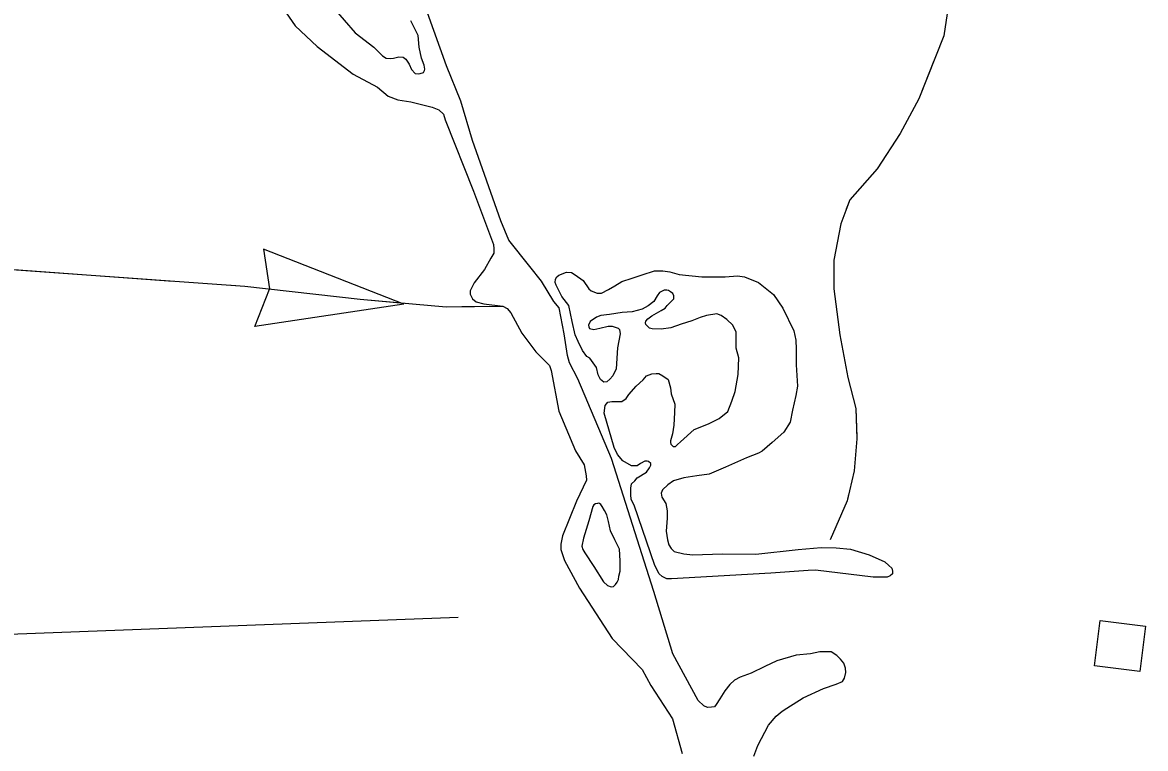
# Model space of a CAD drawing. Extents: x 1084508 to 1142749, y 1057638 to 1093403.
# Drawn here: x 1115521 to 1116324, y 1059089 to 1059608 of the extents above; entities that cross this region are included whole.
import ezdxf

# ---------------------------------------------------------------- set-up
doc = ezdxf.new("R2010")
doc.units = 0
for name, color, linetype in [('Level 35', 7, 'Continuous'), ('Level 43', 7, 'Continuous'), ('Level 5', 7, 'Continuous'), ('Level 56', 7, 'Continuous')]:
    doc.layers.add(name, color=color, linetype=linetype)

msp = doc.modelspace()

# ---------------------------------------------------------------- linework, layer by layer
at = {"layer": 'Level 35'}
for points in [[(1116017.22, 1059120.81), (1116015.97, 1059119.25), (1116013.79, 1059118.94), (1116010.98, 1059118.63), (1116008.48, 1059119.88), (1116004.43, 1059123.62), (1115986.33, 1059157.02), (1115972.6, 1059201.66), (1115942.34, 1059296.55), (1115918.31, 1059353.67), (1115912.38, 1059364.91), (1115910.82, 1059370.22), (1115908.64, 1059385.82), (1115904.9, 1059404.24), (1115901.15, 1059408.92), (1115892.41, 1059423.28), (1115883.99, 1059433.89), (1115869.01, 1059452.62), (1115863.4, 1059466.36), (1115843.12, 1059523.79), (1115834.69, 1059551.89), (1115824.4, 1059577.17), (1115782.59, 1059694.54)], [(1115705.62, 1059621.32), (1115716.2, 1059605.89), (1115731.93, 1059591.06), (1115757.64, 1059571.39), (1115775.19, 1059562.01), (1115782.75, 1059555.66), (1115789.71, 1059552.94), (1115799.08, 1059551.42), (1115807.55, 1059549.3), (1115814.21, 1059547.79), (1115819.05, 1059545.67), (1115822.37, 1059542.65), (1115823.58, 1059538.71), (1115843.85, 1059487.57), (1115858.07, 1059449.44), (1115858.37, 1059446.42), (1115858.37, 1059443.39), (1115856.25, 1059439.76), (1115851.71, 1059431.59), (1115844.15, 1059422.21), (1115841.43, 1059416.46), (1115841.43, 1059414.04), (1115842.94, 1059410.71), (1115845.66, 1059408.59), (1115851.11, 1059407.08), (1115864.72, 1059405.57), (1115867.75, 1059403.75), (1115870.47, 1059400.72), (1115878.33, 1059386.2), (1115888.31, 1059372.88), (1115897.99, 1059363.2), (1115899.2, 1059359.57), (1115904.65, 1059330.52), (1115916.75, 1059302.07), (1115922.8, 1059292.09), (1115924.31, 1059284.22), (1115924.61, 1059281.19), (1115917.35, 1059266.06), (1115907.37, 1059241.25), (1115906.16, 1059235.5), (1115906.16, 1059231.57), (1115908.88, 1059223.7), (1115919.47, 1059204.03), (1115942.76, 1059168.02), (1115964.24, 1059145.93), (1115970.59, 1059134.43), (1115986.01, 1059110.52), (1115992.97, 1059085.71)], [(1115743.36, 1059618.89), (1115759.12, 1059600.91), (1115772.43, 1059590.48), (1115778.64, 1059584.27), (1115781.3, 1059582.71), (1115784.41, 1059582.49), (1115786.63, 1059582.71), (1115790.4, 1059583.6), (1115793.5, 1059583.38), (1115795.5, 1059582.05), (1115797.72, 1059578.5), (1115799.49, 1059574.5), (1115802.16, 1059571.84), (1115804.6, 1059571.62), (1115805.71, 1059571.84), (1115807.92, 1059572.5), (1115808.81, 1059573.84), (1115809.03, 1059574.95), (1115808.59, 1059577.61), (1115806.59, 1059582.71), (1115804.82, 1059590.48), (1115804.15, 1059598.92), (1115799.05, 1059609.35)], [(1115941.02, 1059399.58), (1115934.8, 1059398.77), (1115931.56, 1059397.69), (1115927.24, 1059394.44), (1115925.89, 1059392.01), (1115926.16, 1059390.66), (1115926.7, 1059389.58), (1115929.67, 1059388.77), (1115933.99, 1059389.85), (1115939.94, 1059391.2), (1115942.91, 1059391.2), (1115947.23, 1059389.85), (1115948.04, 1059388.77), (1115948.58, 1059385.8), (1115946.69, 1059375.8), (1115945.61, 1059360.66), (1115943.45, 1059355.8), (1115941.29, 1059353.37), (1115939.13, 1059351.47), (1115936.97, 1059351.2), (1115934.53, 1059353.1), (1115932.91, 1059356.34), (1115931.56, 1059361.74), (1115926.97, 1059368.23), (1115924.81, 1059369.58), (1115921.57, 1059373.9), (1115918.6, 1059380.12), (1115916.43, 1059384.99), (1115914.27, 1059394.44), (1115911.84, 1059406.07), (1115906.98, 1059412.28), (1115902.93, 1059420.39), (1115902.12, 1059422.28), (1115902.39, 1059424.71), (1115903.2, 1059426.33), (1115904.82, 1059427.69), (1115910.22, 1059429.85), (1115913.73, 1059429.58), (1115916.43, 1059427.96), (1115922.11, 1059423.9), (1115926.16, 1059417.96), (1115927.78, 1059416.34), (1115932.1, 1059414.71), (1115935.35, 1059414.71), (1115940.21, 1059417.42), (1115944.8, 1059420.12), (1115949.66, 1059423.09), (1115957.23, 1059425.52), (1115964.25, 1059427.96), (1115973.17, 1059430.66), (1115979.11, 1059430.66), (1115983.97, 1059430.12)], [(1115983.97, 1059430.12), (1115990.72, 1059428.23), (1116006.93, 1059426.33), (1116023.68, 1059426.33), (1116032.33, 1059427.15), (1116037.46, 1059426.33), (1116047.46, 1059422.28), (1116058.26, 1059413.9), (1116064.74, 1059404.17), (1116072.58, 1059387.96), (1116074.2, 1059381.2), (1116074.47, 1059374.72), (1116074.47, 1059363.64), (1116075.28, 1059348.23), (1116074.2, 1059341.74), (1116071.77, 1059331.21), (1116070.15, 1059322.56), (1116065.55, 1059315.53), (1116057.18, 1059307.96), (1116050.16, 1059301.75), (1116047.45, 1059300.4), (1116038.81, 1059297.15), (1116023.95, 1059290.4), (1116012.07, 1059285.53), (1116003.42, 1059284.18), (1115993.97, 1059282.83), (1115986.67, 1059280.67), (1115982.62, 1059277.69), (1115978.84, 1059274.18), (1115977.76, 1059271.75), (1115978.3, 1059269.05), (1115981.27, 1059264.45), (1115982.08, 1059259.32), (1115982.08, 1059253.91), (1115981.54, 1059244.72), (1115982.35, 1059238.51), (1115983.43, 1059234.99), (1115985.05, 1059232.29), (1115987.21, 1059230.13), (1115993.97, 1059228.51), (1116000.45, 1059227.7), (1116021.52, 1059228.51), (1116045.56, 1059228.24), (1116075.82, 1059231.48), (1116092.3, 1059233.1), (1116102.83, 1059232.83), (1116113.1, 1059231.75), (1116126.61, 1059227.7), (1116137.68, 1059222.83), (1116140.65, 1059220.13)], [(1115991.81, 1059308.5), (1116001.4, 1059317.33), (1116011.8, 1059321.48), (1116019.36, 1059325.26), (1116025.57, 1059330.12), (1116028.27, 1059337.69), (1116030.71, 1059344.45), (1116032.87, 1059356.61), (1116033.41, 1059368.5), (1116031.52, 1059375.53), (1116031.52, 1059382.01), (1116031.52, 1059386.88), (1116029.09, 1059392.01), (1116024.76, 1059396.07), (1116020.71, 1059398.77), (1116017.74, 1059400.12), (1116010.18, 1059398.77), (1116005.85, 1059397.42), (1115999.91, 1059394.99), (1115992.08, 1059392.55), (1115984.78, 1059390.12), (1115977.76, 1059389.04), (1115971.54, 1059389.31), (1115969.65, 1059389.85), (1115968.3, 1059390.93), (1115966.95, 1059392.28), (1115966.68, 1059393.63), (1115966.95, 1059394.71), (1115968.3, 1059396.34), (1115971.27, 1059398.5), (1115974.52, 1059400.39), (1115977.76, 1059402.28), (1115980.73, 1059404.17), (1115982.08, 1059406.07), (1115984.78, 1059408.5), (1115986.94, 1059410.66), (1115986.94, 1059412.82), (1115986.13, 1059414.44), (1115984.51, 1059415.79), (1115983.16, 1059416.61), (1115981.81, 1059416.88), (1115979.92, 1059416.88), (1115976.68, 1059415.25), (1115975.06, 1059412.82), (1115972.63, 1059408.77), (1115968.57, 1059405.8), (1115964.25, 1059403.36), (1115957.23, 1059401.47), (1115949.93, 1059400.93), (1115941.02, 1059399.58)], [(1116140.65, 1059220.13), (1116142.82, 1059218.24), (1116143.09, 1059216.08), (1116143.09, 1059214.18), (1116141.47, 1059212.83), (1116139.3, 1059211.75), (1116129.31, 1059211.75), (1116088.25, 1059216.89), (1116082.84, 1059216.62), (1116056.37, 1059214.72), (1115985.32, 1059210.67), (1115981.81, 1059210.67), (1115978.57, 1059212.29), (1115976.41, 1059214.18), (1115973.44, 1059220.13), (1115958.58, 1059263.37), (1115956.42, 1059267.42), (1115956.15, 1059270.94), (1115956.15, 1059275.53), (1115956.69, 1059278.51), (1115959.12, 1059280.67), (1115960.74, 1059282.83), (1115967.49, 1059286.88), (1115969.65, 1059289.86), (1115970.46, 1059291.75), (1115970.46, 1059293.1), (1115968.84, 1059294.45), (1115967.76, 1059294.72), (1115966.14, 1059294.72), (1115963.17, 1059293.1), (1115960.74, 1059291.48), (1115956.69, 1059291.48), (1115950.47, 1059294.99), (1115946.69, 1059299.58), (1115944.26, 1059304.45), (1115937.24, 1059329.04), (1115937.78, 1059334.45), (1115939.67, 1059336.88), (1115942.64, 1059337.42), (1115944.8, 1059337.42), (1115949.66, 1059337.42), (1115952.9, 1059339.58), (1115954.8, 1059342.29), (1115959.93, 1059348.23), (1115965.06, 1059352.83), (1115967.49, 1059355.8), (1115971.27, 1059357.15), (1115974.25, 1059357.42), (1115976.14, 1059357.42), (1115979.11, 1059355.8), (1115982.89, 1059353.1), (1115984.51, 1059347.15)], [(1115984.51, 1059347.15), (1115985.05, 1059342.83), (1115987.75, 1059335.53), (1115987.48, 1059329.58), (1115986.94, 1059320.39), (1115985.86, 1059314.18), (1115984.51, 1059309.31), (1115984.51, 1059307.96), (1115984.78, 1059306.88), (1115986.4, 1059305.26), (1115988.02, 1059305.26), (1115989.64, 1059306.61), (1115991.81, 1059308.5)], [(1115948.61, 1059216.06), (1115948.51, 1059223.4), (1115948.2, 1059231.87), (1115944.88, 1059238.53), (1115941.55, 1059244.88), (1115940.34, 1059251.54), (1115939.13, 1059256.38), (1115937.3, 1059259.51), (1115935.82, 1059262.42), (1115934.74, 1059263.87), (1115933.83, 1059264.48), (1115933.02, 1059264.63), (1115932.26, 1059264.51), (1115930.96, 1059264.25), (1115929.87, 1059263.54), (1115929.15, 1059262.43), (1115926.12, 1059252.14), (1115922.49, 1059239.74), (1115921.28, 1059233.99), (1115921.89, 1059231.57), (1115923.4, 1059229.15), (1115929.75, 1059219.46), (1115936.71, 1059208.57), (1115939.41, 1059205.95), (1115942.12, 1059204.89), (1115943.78, 1059205.19), (1115945.29, 1059206.55), (1115946.35, 1059208.21), (1115947.4, 1059210.17), (1115947.7, 1059212.43), (1115948.61, 1059216.06)], [(1116044.05, 1059083.98), (1116046.86, 1059091.47), (1116054.66, 1059106.14), (1116059.97, 1059112.39), (1116064.34, 1059116.13), (1116067.77, 1059118.32), (1116079.31, 1059125.5), (1116093.98, 1059132.36), (1116103.03, 1059135.48), (1116107.39, 1059137.36), (1116108.95, 1059139.54), (1116109.89, 1059143.6), (1116109.58, 1059146.72), (1116108.33, 1059150.47), (1116106.15, 1059153.28), (1116103.34, 1059155.77), (1116099.28, 1059158.58), (1116095.22, 1059158.58), (1116091.17, 1059158.58), (1116084.62, 1059157.02), (1116074.32, 1059156.09), (1116060.59, 1059152.03), (1116051.85, 1059147.97), (1116042.18, 1059143.29), (1116034.38, 1059140.48), (1116030.33, 1059138.29), (1116026.89, 1059135.17), (1116023.46, 1059130.49), (1116019.72, 1059124.87), (1116017.22, 1059120.81)]]:
    msp.add_lwpolyline(points, dxfattribs=at)
at = {"layer": 'Level 43'}
for p, q in [((1115794.06, 1059406.9), (1115693.78, 1059446.25)), ((1115693.78, 1059446.25), (1115698.06, 1059417.91)), ((1115687.54, 1059390.84), (1115698.02, 1059417.53)), ((1115794.06, 1059406.9), (1115687.54, 1059390.84))]:
    msp.add_line(p, q, dxfattribs=at)
for points in [[(1116182.39, 1059614.59), (1116179.86, 1059598.73), (1116162.1, 1059553.69), (1116148.79, 1059528.95), (1116132.3, 1059503.57), (1116112.64, 1059481.37), (1116106.3, 1059464.24), (1116101.23, 1059438.24), (1116101.23, 1059417.94), (1116105.67, 1059384.95), (1116111.38, 1059354.5), (1116117.08, 1059332.3), (1116117.72, 1059310.73), (1116115.81, 1059287.89), (1116110.74, 1059266.33), (1116098.69, 1059238.41)], [(1116172.84, 1059580.92), (1116162.1, 1059553.69), (1116148.79, 1059528.95), (1116132.3, 1059503.57), (1116112.64, 1059481.37), (1116110.21, 1059474.79)], [(1114907.11, 1059488.31), (1114960.68, 1059482.23), (1115065.69, 1059473.3), (1115332.48, 1059445.43), (1115427.13, 1059437.92), (1115680.36, 1059419.7), (1115762.86, 1059410.41), (1115824.29, 1059405.05), (1115864.72, 1059405.57)], [(1115505.21, 1059432.31), (1115629.18, 1059423.38)], [(1116101.23, 1059434.55), (1116101.23, 1059417.94), (1116105.67, 1059384.95), (1116111.38, 1059354.5), (1116117.08, 1059332.3), (1116117.69, 1059311.81)], [(1115670.51, 1059420.41), (1115680.36, 1059419.7), (1115762.86, 1059410.41), (1115794.14, 1059407.68)], [(1115835.46, 1059405.19), (1115864.72, 1059405.57)], [(1116111.82, 1059270.92), (1116110.74, 1059266.33), (1116098.69, 1059238.41)]]:
    msp.add_lwpolyline(points, dxfattribs=at)
at = {"layer": 'Level 5'}
msp.add_lwpolyline([(1114909.78, 1059141.03), (1115335.47, 1059164.46), (1115832.9, 1059183.35)], dxfattribs=at)
at = {"layer": 'Level 56'}
msp.add_lwpolyline([(1116287.54, 1059148.45), (1116291.53, 1059180.87), (1116324.05, 1059176.88), (1116320.07, 1059144.45)], close=True, dxfattribs=at)

doc.saveas('drawing.dxf')
